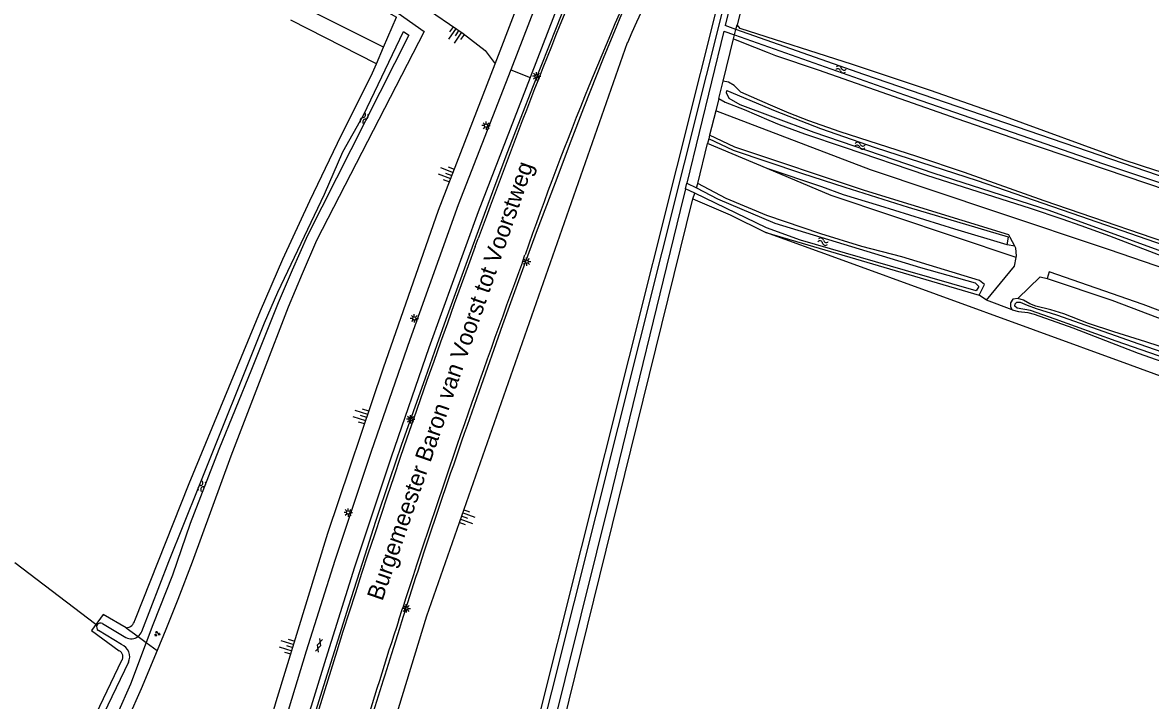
# Model space of a CAD drawing. Extents: x 128999 to 131010, y 395498 to 399007.
# Drawn here: x 129361.2 to 129529.8, y 398024.7 to 398126.1 of the extents above; entities that cross this region are included whole.
import ezdxf

# ---------------------------------------------------------------- set-up
doc = ezdxf.new("R2010")
doc.units = 0
for name, color, linetype in [('gg-anno-openbare ruimte label', 7, 'Continuous'), ('gg-knt-BGT kruinlijn', 7, 'Continuous'), ('gg-knt-bovenkant onderkant talud', 7, 'Continuous'), ('gg-knt-bronhoudergrens', 7, 'Continuous'), ('gg-knt-onverhard', 7, 'Continuous'), ('gg-knt-verharding', 7, 'Continuous'), ('gg-kntw-bovenkant insteek waterloop', 7, 'Continuous'), ('gg-kntw-midden sloot', 7, 'Continuous'), ('gg-kntw-waterlijn', 7, 'Continuous'), ('gg-kwrk-duiker nz buis', 7, 'Continuous'), ('gt-grn-groengrens', 7, 'Continuous'), ('gt-grn-vlakafsluiter', 7, 'Continuous'), ('gt-grn-weggrens', 7, 'Continuous'), ('gt-knt-geleideconstructie', 7, 'Continuous'), ('gt-symb-gesloten verharding', 7, 'Continuous'), ('gt-symb-groenvak', 7, 'Continuous'), ('gt-symb-lichtmast', 7, 'Continuous'), ('gt-symb-talud symbool', 7, 'Continuous'), ('gt-symb-watersymbool', 7, 'Continuous')]:
    doc.layers.add(name, color=color, linetype=linetype)

# ---------------------------------------------------------------- blocks, each defined once
blk = doc.blocks.new('gt0-WA')
at = {"layer": 'gt-symb-watersymbool'}
for centre, start, end in [((-0.32, 0.02), 28.0725, 151.9275), ((0.43, 0.42), 208.0725, 331.9275), ((-0.32, -0.43), 28.0725, 151.9275), ((0.43, -0.03), 208.0725, 331.9275)]:
    blk.add_arc(centre, 0.425, start, end, dxfattribs=at)
blk = doc.blocks.new('gt0-TALUD_1')
at = {"layer": 'gt-symb-talud symbool'}
for p, q in [((-1, -1), (-1, 0)), ((-0.5, -2), (-0.5, 0)), ((0, -1), (0, 0)), ((0.5, -2), (0.5, 0)), ((1, -1), (1, 0))]:
    blk.add_line(p, q, dxfattribs=at)
blk = doc.blocks.new('gt0-LMAST')
at = {"layer": 'gt-symb-lichtmast'}
for p, q in [((-0.18, 0.17), (-0.45, 0.44)), ((-0.01, 0.25), (-0.01, 0.62)), ((0.17, 0.17), (0.44, 0.44)), ((-0.26, 0), (-0.63, 0)), ((-0.18, -0.18), (-0.45, -0.45)), ((-0.01, -0.25), (-0.01, -0.63)), ((0.44, -0.45), (0.17, -0.18)), ((0.24, 0), (0.62, 0))]:
    blk.add_line(p, q, dxfattribs=at)
blk.add_circle((-0.01, 0), 0.25, dxfattribs=at)
blk = doc.blocks.new('gt0-GESVH1')
at = {"layer": 'gt-symb-gesloten verharding'}
for p, q in [((-0.99, -0.26), (0.01, 0.24)), ((0.01, -0.26), (-0.99, 0.24)), ((0.01, 0.24), (1.01, -0.26)), ((1.01, 0.24), (0.01, -0.26))]:
    blk.add_line(p, q, dxfattribs=at)
blk = doc.blocks.new('gt0-GRVAK')
at = {"layer": 'gt-symb-groenvak'}
for p, q in [((-0.11, 0.19), (-0.23, 0.24)), ((-0.18, 0.15), (0.09, 0.15)), ((-0.09, 0.21), (-0.16, 0.32)), ((-0.05, 0.21), (-0.05, 0.39)), ((0, 0.21), (0.06, 0.32)), ((0.01, 0.19), (0.13, 0.24)), ((0.26, -0.05), (0.2, 0.06)), ((0.31, -0.05), (0.31, 0.13)), ((0.35, -0.05), (0.41, 0.06)), ((-0.24, -0.23), (-0.36, -0.18)), ((-0.32, -0.26), (-0.05, -0.26)), ((-0.23, -0.21), (-0.29, -0.1)), ((-0.18, -0.2), (-0.18, -0.02)), ((-0.14, -0.21), (-0.07, -0.1)), ((-0.12, -0.23), (0, -0.18)), ((0.24, -0.07), (0.12, -0.02)), ((0.17, -0.11), (0.44, -0.11)), ((0.37, -0.07), (0.49, -0.02))]:
    blk.add_line(p, q, dxfattribs=at)

msp = doc.modelspace()

# ---------------------------------------------------------------- linework, layer by layer
at = {"layer": 'gg-knt-BGT kruinlijn'}
for points in [[(129418.84, 398129.8), (129420.93, 398128.7), (129427.05, 398124.48), (129430.33, 398121.93), (129431.82, 398119.95)], [(129410.21, 398000), (129421.61, 398037.37), (129451.6, 398123.12)], [(129392.33, 398000), (129394.56, 398008.85), (129399.06, 398024.55), (129406.83, 398049.74), (129415.11, 398074.46), (129423.37, 398098.05), (129431.82, 398119.95)]]:
    msp.add_lwpolyline(points, dxfattribs=at)
msp.add_arc((129794.26, 397972.04), 374.49, 139.8801, 156.2083, dxfattribs=at)
at = {"layer": 'gg-knt-bovenkant onderkant talud'}
msp.add_line((129431.82, 398119.95), (129434.73, 398127.48), dxfattribs=at)
at = {"layer": 'gg-knt-bronhoudergrens'}
msp.add_lwpolyline([(129534.48, 398020.26), (129540.83, 398026.07), (129556.18, 398039.99), (129573.71, 398055.89), (129564.67, 398060.99), (129526.81, 398074.88), (129483.32, 398090.7), (129472.29, 398094.72)], dxfattribs=at)
at = {"layer": 'gg-knt-onverhard'}
for points in [[(129590.64, 398063.33), (129588.96, 398064.16), (129584.9, 398066.32), (129578.67, 398069.73), (129570.66, 398073.85), (129562.38, 398077.25), (129553.99, 398080.89), (129545.88, 398084.09), (129535.9, 398087.94), (129523.54, 398092.17), (129506.86, 398097.78), (129487.94, 398104.07), (129464.82, 398112.93)], [(129509.53, 398092.66), (129508.82, 398093.96), (129508.64, 398094.36), (129487.05, 398101), (129467.66, 398107.47), (129463.9, 398109.26)], [(129509.75, 398090.98), (129509.8, 398091.21), (129509.68, 398092.37), (129509.53, 398092.66)], [(129505.29, 398084.6), (129509.48, 398089.7), (129509.75, 398090.98)]]:
    msp.add_lwpolyline(points, dxfattribs=at)
at = {"layer": 'gg-knt-verharding'}
for p, q in [((129428.86, 398092.6), (129429.3, 398093.82)), ((129435.91, 398090.27), (129436.29, 398091.38)), ((129417.43, 398036.76), (129417.96, 398038.43))]:
    msp.add_line(p, q, dxfattribs=at)
for points in [[(129458.4, 398177.9), (129453.47, 398166.39), (129437.83, 398128.48), (129434.17, 398119.05)], [(129461.22, 398176.68), (129456.39, 398165.27), (129440.71, 398127.35), (129437.07, 398117.92)], [(129434.17, 398119.05), (129426.32, 398098.83), (129419.07, 398078.67), (129413.27, 398061.95), (129407.88, 398045.61), (129403.58, 398032.07), (129399.16, 398017.61), (129396.93, 398009.21), (129394.62, 398000)], [(129437.07, 398117.92), (129429.28, 398097.79), (129421.92, 398077.46), (129416.27, 398061.12), (129410.81, 398044.62), (129406.51, 398030.97), (129402.09, 398016.58), (129399.84, 398008.3), (129397.5, 398000)]]:
    msp.add_lwpolyline(points, dxfattribs=at)
for centre, radius, start, end in [((130455.22, 397719.67), 1092.02, 157.09634, 159.96301), ((129952.77, 397910.18), 547.34, 155.023, 160.6675), ((130642.31, 397643.75), 1293.81, 159.70069, 164.01698), ((130654.6, 397639.33), 1299.44, 159.69463, 162.11367), ((130326.83, 397742.38), 955.87, 162.06273, 164.3644)]:
    msp.add_arc(centre, radius, start, end, dxfattribs=at)
at = {"layer": 'gg-kntw-bovenkant insteek waterloop'}
for p, q in [((129415.15, 398122.46), (129417.09, 398126.95)), ((129414.07, 398119.96), (129415.15, 398122.46)), ((129465.92, 398117.36), (129467.48, 398123.67)), ((129465.27, 398114.74), (129464.82, 398112.93)), ((129464.82, 398112.93), (129463.9, 398109.26)), ((129463.77, 398108.71), (129463.6, 398108.03)), ((129463.9, 398109.26), (129463.77, 398108.71)), ((129462.11, 398102.04), (129463.6, 398108.03)), ((129436.77, 398000), (129461.41, 398099.74)), ((129472.29, 398094.72), (129504.21, 398085.32))]:
    msp.add_line(p, q, dxfattribs=at)
for points in [[(129557.6, 398269.78), (129542.64, 398252.76), (129469.44, 398131.55), (129468, 398125.77)], [(129529.24, 398239.76), (129466.07, 398132.86), (129430.41, 397990.66)], [(129417.33, 398127.51), (129421.19, 398124.77), (129405.1, 398093.5), (129402.97, 398088.53), (129400.9, 398083.53), (129397.02, 398073.58), (129392.31, 398061.27), (129386.51, 398045.38), (129384.4, 398039.82), (129382.59, 398035.33), (129381.28, 398032.17)], [(129540.3, 398101.04), (129538.61, 398101.7), (129536.7, 398102.28), (129532.92, 398103.3), (129530.64, 398103.97), (129525.9, 398105.56), (129507.6, 398112.24), (129496.95, 398115.96), (129485.25, 398119.87), (129468.45, 398125.24), (129468, 398125.77)], [(129467.48, 398123.67), (129470.62, 398122.47), (129472.5, 398121.68), (129473.74, 398121.22), (129480.11, 398119.06), (129500.87, 398111.79), (129510.51, 398108.45), (129532.32, 398101.03), (129536.65, 398099.53), (129538.53, 398098.83), (129541.77, 398097.5), (129549.8, 398093.87), (129552.59, 398092.53), (129559.17, 398089.24), (129566.41, 398085.83), (129575.81, 398081.56), (129589.43, 398075.52), (129591.23, 398074.64), (129592.97, 398073.65), (129594.56, 398072.53), (129595.43, 398072.03), (129596.17, 398071.78), (129597.09, 398071.84)], [(129377.95, 398036.68), (129386.09, 398057.18), (129396.73, 398083.01), (129400.1, 398090.74), (129404.11, 398099.44), (129408.24, 398108.08), (129410.73, 398113.14), (129413.29, 398118.16), (129414.07, 398119.96)], [(129537.5, 398091.39), (129513.92, 398099.46), (129502.02, 398103.68), (129494.86, 398106.11), (129483.43, 398109.77), (129478.72, 398111.44), (129475.79, 398112.59), (129473.02, 398113.75), (129468.55, 398115.69), (129467.59, 398116.71), (129466.73, 398117.22), (129465.92, 398117.36)], [(129465.27, 398114.74), (129466.24, 398114.23), (129469.07, 398113.1), (129472.74, 398111.5), (129474.31, 398110.85), (129478.07, 398109.48), (129484.02, 398107.5), (129496.31, 398103.28), (129511.81, 398098.33), (129516.56, 398096.76), (129519.39, 398095.77), (129523.7, 398094.19), (129533.97, 398090.25)], [(129504.21, 398085.32), (129505.01, 398086.91), (129504.23, 398087.55), (129492.63, 398091.06), (129486.66, 398092.6), (129480.51, 398094.49), (129472.45, 398097.27), (129466.37, 398099.8), (129462.11, 398102.04)], [(129461.41, 398099.74), (129466.99, 398097.35), (129472.29, 398094.72)], [(129509.97, 398084.83), (129509.26, 398084.74), (129508.89, 398084.2), (129508.87, 398083.59), (129509.15, 398083.15)], [(129532.95, 398077.09), (129529.14, 398078.35), (129524.36, 398079.83), (129520.57, 398081.11), (129516.84, 398082.53), (129514.94, 398083.15), (129512.69, 398083.69), (129511.76, 398084.03), (129510.85, 398084.57), (129509.97, 398084.83)], [(129509.15, 398083.15), (129510.1, 398082.88), (129511.47, 398082.73), (129512.44, 398082.49), (129518.21, 398080.44), (129527.96, 398076.68), (129530.65, 398075.72), (129538.22, 398073.12), (129541.17, 398072.02), (129544.88, 398070.52), (129553.22, 398066.86), (129560, 398064.04), (129563.7, 398062.4), (129565.74, 398061.39), (129570.26, 398059.02), (129572.52, 398057.87), (129575.6, 398056.38)], [(129376.64, 398035.58), (129373.21, 398037.53), (129371.46, 398035.16), (129375.59, 398032.12)], [(129381.28, 398032.17), (129378.9, 398026.42), (129376.97, 398022.03)], [(129375.96, 398030.65), (129365.56, 398008.89), (129363.3, 398004.48), (129361.21, 398000)]]:
    msp.add_lwpolyline(points, dxfattribs=at)
for centre, radius, start, end in [((129376.59, 398036.96), 1.38, 272.0948, 348.504), ((129375.23, 398031.25), 0.945, 321.0164, 67.643)]:
    msp.add_arc(centre, radius, start, end, dxfattribs=at)
at = {"layer": 'gg-kntw-midden sloot'}
msp.add_line((129472.49, 398104.28), (129463.6, 398108.03), dxfattribs=at)
msp.add_lwpolyline([(129509.75, 398090.98), (129482.06, 398100.25), (129472.49, 398104.28)], dxfattribs=at)
at = {"layer": 'gg-kntw-waterlijn'}
for p, q in [((129467.84, 398125.11), (129466.23, 398125.67)), ((129466.03, 398124.85), (129460.5, 398102.12)), ((129466.03, 398124.85), (129467.63, 398124.28)), ((129460.5, 398102.12), (129461.92, 398101.39)), ((129461.67, 398100.58), (129460.28, 398101.24)), ((129373.13, 398036.2), (129376.62, 398034.1)), ((129375.97, 398033.05), (129372.52, 398035.17))]:
    msp.add_line(p, q, dxfattribs=at)
for points in [[(129466.72, 398131.36), (129484.59, 398161.79), (129512.85, 398209.1), (129530.49, 398239.02), (129539.28, 398253.9), (129554.56, 398273.66), (129555.82, 398272.72), (129540.85, 398253.69), (129528.53, 398232.61), (129500.67, 398185.83), (129467.47, 398130.75), (129466.23, 398125.67)], [(129431.47, 397990.14), (129433.72, 397999.76), (129466.72, 398131.36)], [(129378.98, 398035.02), (129383.03, 398045.48), (129387.54, 398056.65), (129397.36, 398081.2), (129399.33, 398085.77), (129406.32, 398100.46), (129409.05, 398106.79), (129412.12, 398112.29), (129418.14, 398124.79)], [(129418.14, 398124.79), (129418.94, 398124.22), (129403.77, 398094.25), (129401.47, 398089.06), (129399.38, 398084.18), (129395.39, 398074.21), (129390.49, 398062.23), (129386.2, 398051.18), (129383.58, 398043.43), (129380.65, 398035.99), (129379.66, 398033.36)], [(129467.63, 398124.28), (129493.05, 398115.31), (129522.78, 398105.01), (129532.5, 398101.73), (129533.72, 398101.3), (129539.26, 398099.42), (129555.17, 398092.19), (129588.26, 398076.96), (129596.19, 398072.52), (129596.99, 398073.95), (129585.1, 398079.98), (129539.53, 398100.45), (129533.97, 398102.25), (129532.74, 398102.62), (129486.95, 398118.37), (129467.84, 398125.11)], [(129535.89, 398090.28), (129514.69, 398098.03), (129497.46, 398103.52), (129479.53, 398109.66), (129473.38, 398111.96), (129468.45, 398113.82), (129466.82, 398114.76), (129466.41, 398115.6), (129466.47, 398115.98)], [(129466.47, 398115.98), (129473.68, 398112.92), (129480.5, 398110.26), (129488.64, 398107.43), (129503.9, 398102.48), (129519.35, 398097.15), (129531.72, 398092.87)], [(129460.28, 398101.24), (129459.5, 398098.03), (129449.39, 398056.52), (129432.75, 397989.51)], [(129461.92, 398101.39), (129465.09, 398099.75), (129473.64, 398096.1), (129495.42, 398089.5), (129503.59, 398087.17), (129504.14, 398086.64), (129503.75, 398085.97), (129493.18, 398089.04), (129477.49, 398093.59), (129472.42, 398095.43), (129466.31, 398098.35), (129461.67, 398100.58)], [(129538.47, 398073.66), (129524.7, 398078.45), (129515.58, 398081.77), (129511.87, 398083.02), (129509.87, 398083.37), (129509.54, 398083.67), (129509.57, 398084.04), (129509.85, 398084.28), (129510.08, 398084.28)], [(129510.08, 398084.28), (129510.31, 398084.28), (129511.39, 398083.85), (129512.72, 398083.34), (129515.78, 398082.4), (129528.09, 398078.06), (129538.52, 398074.4)], [(129379.66, 398033.36), (129377.3, 398027.11), (129375.37, 398022.74), (129373.09, 398018.21), (129370.59, 398013.71)], [(129376.98, 398030.4), (129366.46, 398008.45), (129364.2, 398004.04), (129362.12, 397999.59)]]:
    msp.add_lwpolyline(points, dxfattribs=at)
for centre, radius, start, end in [((129372.83, 398035.68), 0.598, 59.9149, 237.9933), ((129377.4, 398035.59), 1.68, 307.8481, 340.1062), ((129375.23, 398031.25), 1.95, 334.1639, 67.6439), ((129377.39, 398035.59), 1.68, 242.5261, 307.9484)]:
    msp.add_arc(centre, radius, start, end, dxfattribs=at)
at = {"layer": 'gg-kwrk-duiker nz buis'}
msp.add_line((129360.01, 398045.34), (129372.12, 398036.11), dxfattribs=at)
at = {"layer": 'gt-grn-groengrens'}
for p, q in [((129414.07, 398119.96), (129401.27, 398126.49)), ((129509.53, 398092.66), (129508.37, 398092.85)), ((129505.29, 398084.6), (129504.21, 398085.32)), ((129509.15, 398083.15), (129505.29, 398084.6))]:
    msp.add_line(p, q, dxfattribs=at)
for points in [[(129415.15, 398122.46), (129403.56, 398128.21), (129406.23, 398132.48), (129406.6, 398132.94), (129417.09, 398126.95)], [(129508.37, 398092.85), (129508.57, 398094.03), (129493.66, 398098.45), (129484.19, 398101.44), (129477.67, 398103.55), (129467.47, 398106.98), (129463.77, 398108.71)], [(129508.37, 398092.85), (129500.57, 398095.21), (129489.34, 398098.69), (129483.9, 398100.36), (129480.66, 398101.54), (129472.49, 398104.28)], [(129586.2, 398057.56), (129586.74, 398058.54), (129582.57, 398060.6), (129574.82, 398064.57), (129565.35, 398069.04), (129554.2, 398073.98), (129546.69, 398077.02), (129541.05, 398079.23), (129534.67, 398081.68), (129528.74, 398083.94), (129514.67, 398088.81), (129514.37, 398087.82)], [(129509.97, 398084.83), (129513.33, 398088.07), (129514.37, 398087.82)], [(129514.37, 398087.82), (129524.04, 398084.58), (129532.32, 398081.44), (129540.24, 398078.51), (129549.95, 398074.68), (129561.04, 398069.92), (129569.18, 398066.19), (129579.28, 398061.24), (129586.2, 398057.56)]]:
    msp.add_lwpolyline(points, dxfattribs=at)
at = {"layer": 'gt-grn-vlakafsluiter'}
for p, q in [((129467.84, 398125.11), (129468, 398125.77)), ((129467.48, 398123.67), (129467.63, 398124.28)), ((129467.63, 398124.28), (129467.84, 398125.11)), ((129465.27, 398114.74), (129465.92, 398117.36)), ((129460.28, 398101.24), (129460.5, 398102.12)), ((129461.92, 398101.39), (129462.11, 398102.04)), ((129461.41, 398099.74), (129461.67, 398100.58)), ((129376.64, 398035.58), (129378.43, 398034.27)), ((129378.43, 398034.27), (129379.66, 398033.36)), ((129379.66, 398033.36), (129381.28, 398032.17))]:
    msp.add_line(p, q, dxfattribs=at)
at = {"layer": 'gt-grn-weggrens'}
msp.add_line((129434.17, 398119.05), (129437.07, 398117.92), dxfattribs=at)
at = {"layer": 'gt-knt-geleideconstructie'}
for points in [[(129404.39, 398020.98), (129405.94, 398026.13), (129407.56, 398031.21), (129409.96, 398038.83), (129412.4, 398046.47), (129413.98, 398051.54), (129416.12, 398057.88), (129417.84, 398062.88), (129419.61, 398067.93), (129421.43, 398072.98), (129423.17, 398077.97), (129424.48, 398081.74), (129427.68, 398090.54), (129429.54, 398095.57), (129431.84, 398101.79), (129433.73, 398106.81), (129435.63, 398111.74), (129437.55, 398116.71), (129441, 398125.39), (129442.97, 398130.36)], [(129450.04, 398125.69), (129447.97, 398120.75), (129445.04, 398113.31), (129443.16, 398108.38), (129440.78, 398102.16), (129437.94, 398094.71), (129436.11, 398089.67), (129432.95, 398080.89), (129429.41, 398070.84), (129427.63, 398065.83)]]:
    msp.add_lwpolyline(points, dxfattribs=at)
for centre, radius, start, end in [((129709.91, 398019.23), 280.83, 153.9259, 157.7233), ((130767.42, 397597.79), 1419.19, 160.7437, 161.55157), ((130414.34, 397723.62), 1044.46, 161.97018, 162.84614), ((130107.75, 397809.2), 726.32, 162.16359, 163.21504)]:
    msp.add_arc(centre, radius, start, end, dxfattribs=at)

# ---------------------------------------------------------------- block references
at = {"layer": 'gt-symb-gesloten verharding', "rotation": 72.77930062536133}
msp.add_blockref('gt0-GESVH1', (129405.47, 398032.92), dxfattribs=at)
at = {"layer": 'gt-symb-groenvak'}
msp.add_blockref('gt0-GRVAK', (129381.28, 398034.69), dxfattribs=at)
at = {"layer": 'gt-symb-lichtmast'}
for p in [(129438.03, 398118.1), (129430.47, 398110.7), (129436.53, 398090.37), (129419.75, 398081.86), (129419.19, 398066.76), (129409.86, 398052.82), (129418.54, 398038.47)]:
    msp.add_blockref('gt0-LMAST', p, dxfattribs=at)
at = {"layer": 'gt-symb-talud symbool'}
for p, xscale, yscale, rotation in [((129426.45, 398124.98), 0.9999764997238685, 0.9999764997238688, -34.6118063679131), ((129425.35, 398103.24), 1.0004049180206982, 1.0004049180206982, -111.15264520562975), ((129412.6, 398067.07), 0.9996849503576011, 0.9996849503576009, -106.80354801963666), ((129426.78, 398052.27), 1.0000179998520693, 1.0000179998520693, 70.73158503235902), ((129401.57, 398032.61), 0.9996849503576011, 0.9996849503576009, -106.80354801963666)]:
    msp.add_blockref('gt0-TALUD_1', p, dxfattribs=dict(at, xscale=xscale, yscale=yscale, rotation=rotation))
at = {"layer": 'gt-symb-watersymbool'}
for p, rotation in [((129483.59, 398119.09), 166.352761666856), ((129412.27, 398111.85), -116.87253899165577), ((129486.43, 398107.69), 171.0273733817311), ((129480.91, 398093.32), 164.156917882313), ((129387.99, 398056.81), -111.2267682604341)]:
    msp.add_blockref('gt0-WA', p, dxfattribs=dict(at, rotation=rotation))

# ---------------------------------------------------------------- texts
at = {"layer": 'gg-anno-openbare ruimte label'}
msp.add_text('Burgemeester Baron van Voorst tot Voorstweg', height=2.5, rotation=70.9, dxfattribs=at).set_placement((129414.96, 398039.47))

doc.saveas('drawing.dxf')
